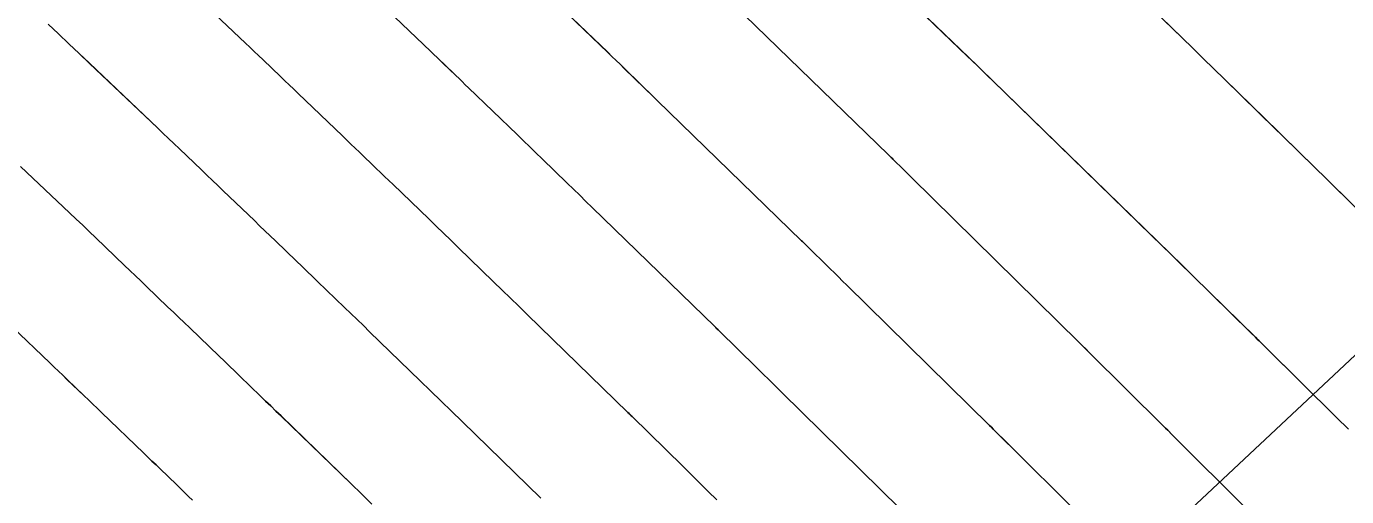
# Model space of a CAD drawing. Extents: x 954385 to 988206, y 1868364 to 1924553.
# Drawn here: x 955825.33 to 955857.75, y 1922869.35 to 1922880.91 of the extents above; entities that cross this region are included whole.
import ezdxf

# ---------------------------------------------------------------- set-up
doc = ezdxf.new("R2010")
doc.units = 0
for name, color, linetype in [('16', 7, 'Continuous'), ('26', 7, 'Continuous'), ('6', 7, 'Continuous'), ('7', 7, 'Continuous')]:
    doc.layers.add(name, color=color, linetype=linetype)

msp = doc.modelspace()

# ---------------------------------------------------------------- linework, layer by layer
at = {"layer": '16'}
for points in [[(955844.107, 1922884.342), (955848.444, 1922880.167), (955848.546, 1922880.069), (955848.701, 1922879.92), (955848.775, 1922879.849), (955848.805, 1922879.819), (955849.028, 1922879.602), (955849.054, 1922879.576), (955852.961, 1922875.771), (955853.206, 1922875.531), (955853.452, 1922875.291), (955853.697, 1922875.051), (955853.942, 1922874.81), (955855.393, 1922873.385), (955855.521, 1922873.259), (955855.558, 1922873.222), (955855.595, 1922873.186), (955855.783, 1922873), (955857.505, 1922871.298), (955857.799, 1922871.007)], [(955842.286, 1922869.274), (955842.077, 1922869.48), (955841.867, 1922869.686), (955841.658, 1922869.892), (955841.449, 1922870.098), (955840.207, 1922871.319), (955840.18, 1922871.346), (955840.106, 1922871.418), (955840.102, 1922871.422), (955837.629, 1922873.827), (955837.424, 1922874.027), (955837.218, 1922874.227), (955837.013, 1922874.427), (955836.807, 1922874.626), (955835.934, 1922875.475), (955835.754, 1922875.65), (955835.574, 1922875.824), (955835.394, 1922875.999), (955835.214, 1922876.173), (955834.337, 1922877.018), (955834.234, 1922877.117), (955834.131, 1922877.217), (955834.027, 1922877.316), (955833.924, 1922877.416), (955833.511, 1922877.814), (955833.408, 1922877.914), (955833.304, 1922878.013), (955833.201, 1922878.113), (955833.097, 1922878.212), (955832.005, 1922879.258), (955831.898, 1922879.362), (955831.79, 1922879.465), (955831.683, 1922879.568), (955831.575, 1922879.671), (955831.145, 1922880.083), (955831.037, 1922880.186), (955830.929, 1922880.289), (955830.821, 1922880.392), (955830.713, 1922880.494), (955828.471, 1922882.626)], [(955851.637, 1922882.644), (955853.714, 1922880.62), (955853.973, 1922880.367), (955854.233, 1922880.114), (955854.493, 1922879.861), (955854.753, 1922879.608), (955856.082, 1922878.313), (955856.197, 1922878.201), (955856.311, 1922878.089), (955856.426, 1922877.977), (955856.54, 1922877.864), (955856.997, 1922877.415), (955857.226, 1922877.191), (955857.454, 1922876.966), (955858.125, 1922876.307)], [(955846.79, 1922869.049), (955843.882, 1922871.911), (955843.727, 1922872.065), (955843.571, 1922872.218), (955843.415, 1922872.371), (955843.26, 1922872.524), (955842.341, 1922873.428), (955842.31, 1922873.458), (955842.236, 1922873.531), (955839.227, 1922876.457), (955839.074, 1922876.606), (955838.921, 1922876.755), (955838.767, 1922876.905), (955838.614, 1922877.054), (955838.001, 1922877.65), (955837.847, 1922877.799), (955837.693, 1922877.948), (955837.54, 1922878.096), (955837.386, 1922878.245), (955836.19, 1922879.399), (955836.112, 1922879.473), (955836.035, 1922879.547), (955835.958, 1922879.622), (955835.881, 1922879.696), (955835.572, 1922879.994), (955835.495, 1922880.068), (955835.417, 1922880.143), (955835.34, 1922880.217), (955835.263, 1922880.291), (955833.842, 1922881.653)], [(955851.048, 1922869.049), (955849.531, 1922870.556), (955849.44, 1922870.646), (955849.349, 1922870.737), (955849.166, 1922870.918), (955849.12, 1922870.963), (955849.075, 1922871.008), (955849.029, 1922871.054), (955848.983, 1922871.099), (955845.479, 1922874.549), (955845.377, 1922874.649), (955845.275, 1922874.75), (955845.173, 1922874.85), (955845.07, 1922874.951), (955844.474, 1922875.537), (955844.44, 1922875.571), (955844.369, 1922875.64), (955840.826, 1922879.087), (955840.725, 1922879.185), (955840.623, 1922879.284), (955840.522, 1922879.382), (955840.421, 1922879.481), (955840.016, 1922879.875), (955839.914, 1922879.973), (955839.813, 1922880.071), (955839.711, 1922880.169), (955839.61, 1922880.268), (955838.042, 1922881.779)], [(955842.424, 1922881.717), (955846.503, 1922877.749), (955846.579, 1922877.674), (955846.608, 1922877.646), (955846.881, 1922877.377), (955846.978, 1922877.282), (955847.076, 1922877.186), (955851.176, 1922873.149), (955851.219, 1922873.107), (955851.262, 1922873.064), (955851.39, 1922872.937), (955851.432, 1922872.895), (955853.257, 1922871.083), (955853.308, 1922871.033), (955853.358, 1922870.982), (955853.485, 1922870.856), (955853.56, 1922870.78), (955855.244, 1922869.098), (955855.533, 1922868.809), (955855.822, 1922868.52), (955856.11, 1922868.231), (955856.398, 1922867.941), (955859.651, 1922864.662)], [(955825.868, 1922880.96), (955826.122, 1922880.72), (955826.375, 1922880.479), (955826.629, 1922880.238), (955826.882, 1922879.998), (955828.552, 1922878.41), (955828.687, 1922878.282), (955828.822, 1922878.153), (955828.957, 1922878.024), (955829.092, 1922877.895), (955829.631, 1922877.379), (955829.765, 1922877.25), (955829.9, 1922877.121), (955830.035, 1922876.992), (955830.169, 1922876.863), (955830.932, 1922876.132), (955831.061, 1922876.008), (955831.191, 1922875.884), (955831.32, 1922875.759), (955831.45, 1922875.634), (955831.968, 1922875.136), (955832.097, 1922875.011), (955832.226, 1922874.886), (955832.356, 1922874.762), (955832.485, 1922874.637), (955833.148, 1922873.998), (955833.301, 1922873.849), (955833.455, 1922873.701), (955833.608, 1922873.553), (955833.761, 1922873.404), (955835.001, 1922872.199), (955835.258, 1922871.949), (955835.516, 1922871.699), (955835.773, 1922871.448), (955836.031, 1922871.198), (955837.968, 1922869.313)], [(955833.813, 1922869.17), (955833.559, 1922869.417), (955833.305, 1922869.664), (955831.588, 1922871.333), (955831.462, 1922871.455), (955831.336, 1922871.578), (955831.209, 1922871.7), (955831.082, 1922871.822), (955830.575, 1922872.311), (955830.449, 1922872.434), (955830.322, 1922872.556), (955830.195, 1922872.678), (955830.068, 1922872.8), (955829.344, 1922873.498), (955829.211, 1922873.626), (955829.078, 1922873.754), (955828.944, 1922873.882), (955828.811, 1922874.01), (955828.277, 1922874.522), (955828.143, 1922874.65), (955828.01, 1922874.778), (955827.876, 1922874.906), (955827.743, 1922875.034), (955827.039, 1922875.708), (955826.878, 1922875.862), (955826.716, 1922876.017), (955826.554, 1922876.172), (955826.391, 1922876.326), (955825.193, 1922877.465)], [(955824.987, 1922873.52), (955825.908, 1922872.638), (955826.014, 1922872.536), (955826.119, 1922872.435), (955826.225, 1922872.334), (955826.331, 1922872.233), (955826.754, 1922871.827), (955826.859, 1922871.726), (955826.965, 1922871.625), (955827.07, 1922871.523), (955827.176, 1922871.422), (955828.218, 1922870.418), (955828.318, 1922870.322), (955828.417, 1922870.225), (955828.517, 1922870.129), (955828.617, 1922870.033), (955829.017, 1922869.647), (955829.117, 1922869.551), (955829.216, 1922869.454), (955829.316, 1922869.358), (955829.416, 1922869.261)]]:
    msp.add_lwpolyline(points, dxfattribs=at)
at = {"layer": '26'}
msp.add_lwpolyline([(955907.131, 1922918.928), (955752.999, 1922774.431), (955754.738, 1922780.174), (955752.999, 1922774.431), (955758.842, 1922775.796)], dxfattribs=at)
at = {"layer": '6'}
for points in [[(955842.286, 1922869.274), (955842.077, 1922869.48), (955841.867, 1922869.686), (955841.658, 1922869.891), (955841.449, 1922870.097), (955840.207, 1922871.319), (955840.187, 1922871.339), (955840.144, 1922871.381), (955840.133, 1922871.392), (955840.102, 1922871.422), (955837.629, 1922873.827), (955837.424, 1922874.027), (955837.218, 1922874.227), (955837.013, 1922874.426), (955836.807, 1922874.626), (955835.934, 1922875.475), (955835.754, 1922875.65), (955835.574, 1922875.824), (955835.394, 1922875.999), (955835.214, 1922876.173), (955834.337, 1922877.018), (955834.234, 1922877.117), (955834.131, 1922877.217), (955834.027, 1922877.316), (955833.924, 1922877.416), (955833.51, 1922877.814), (955833.407, 1922877.913), (955833.304, 1922878.013), (955833.2, 1922878.112), (955833.097, 1922878.212), (955832.005, 1922879.258), (955831.898, 1922879.361), (955831.79, 1922879.465), (955831.683, 1922879.568), (955831.575, 1922879.671), (955831.145, 1922880.083), (955831.037, 1922880.186), (955830.929, 1922880.289), (955830.821, 1922880.392), (955830.713, 1922880.494), (955828.47, 1922882.625)], [(955851.638, 1922882.641), (955853.712, 1922880.62), (955853.972, 1922880.367), (955854.232, 1922880.113), (955854.492, 1922879.86), (955854.751, 1922879.607), (955856.009, 1922878.382), (955856.16, 1922878.235), (955856.31, 1922878.088), (955856.461, 1922877.94), (955856.611, 1922877.793), (955857.284, 1922877.133), (955857.398, 1922877.021), (955857.512, 1922876.909), (955857.626, 1922876.797), (955857.74, 1922876.685), (955858.197, 1922876.237)]]:
    msp.add_lwpolyline(points, dxfattribs=at)
at = {"layer": '7'}
for points in [[(955857.8, 1922871.008), (955857.505, 1922871.299), (955855.761, 1922873.022), (955855.603, 1922873.178), (955855.558, 1922873.223), (955855.513, 1922873.267), (955853.617, 1922875.128), (955853.485, 1922875.258), (955853.451, 1922875.291), (955853.418, 1922875.323), (955849.054, 1922879.576), (955848.946, 1922879.681), (955848.785, 1922879.838), (955848.78, 1922879.843), (955848.721, 1922879.902), (955848.701, 1922879.922), (955848.68, 1922879.942), (955844.24, 1922884.214)], [(955846.79, 1922869.049), (955843.882, 1922871.911), (955843.727, 1922872.064), (955843.571, 1922872.217), (955843.415, 1922872.371), (955843.26, 1922872.524), (955842.341, 1922873.428), (955842.318, 1922873.45), (955842.267, 1922873.501), (955842.259, 1922873.509), (955842.236, 1922873.531), (955839.227, 1922876.457), (955839.074, 1922876.606), (955838.921, 1922876.755), (955838.767, 1922876.904), (955838.614, 1922877.053), (955838.001, 1922877.65), (955837.847, 1922877.799), (955837.693, 1922877.948), (955837.54, 1922878.096), (955837.386, 1922878.245), (955836.189, 1922879.398), (955836.112, 1922879.473), (955836.035, 1922879.547), (955835.958, 1922879.622), (955835.881, 1922879.696), (955835.571, 1922879.994), (955835.494, 1922880.068), (955835.417, 1922880.142), (955835.339, 1922880.217), (955835.262, 1922880.291), (955833.842, 1922881.653)], [(955838.042, 1922881.779), (955839.61, 1922880.267), (955839.711, 1922880.169), (955839.813, 1922880.071), (955839.914, 1922879.973), (955840.016, 1922879.874), (955840.522, 1922879.382), (955840.724, 1922879.185), (955840.826, 1922879.087), (955844.37, 1922875.64), (955844.392, 1922875.619), (955844.448, 1922875.562), (955844.474, 1922875.536), (955845.07, 1922874.95), (955845.173, 1922874.85), (955845.275, 1922874.749), (955845.377, 1922874.649), (955845.479, 1922874.548), (955848.983, 1922871.098), (955849.028, 1922871.053), (955849.074, 1922871.008), (955849.12, 1922870.963), (955849.166, 1922870.918), (955849.394, 1922870.691), (955849.531, 1922870.555), (955851.048, 1922869.049)], [(955855.245, 1922869.099), (955853.561, 1922870.781), (955853.46, 1922870.881), (955853.359, 1922870.982), (955853.308, 1922871.033), (955853.257, 1922871.083), (955851.432, 1922872.895), (955851.347, 1922872.979), (955851.261, 1922873.064), (955851.219, 1922873.106), (955851.176, 1922873.148), (955847.076, 1922877.185), (955846.979, 1922877.281), (955846.881, 1922877.377), (955846.608, 1922877.645), (955846.589, 1922877.664), (955846.57, 1922877.683), (955846.511, 1922877.742), (955846.503, 1922877.75), (955842.424, 1922881.716)], [(955837.968, 1922869.313), (955836.031, 1922871.197), (955835.773, 1922871.448), (955835.516, 1922871.698), (955835.258, 1922871.948), (955835, 1922872.199), (955833.761, 1922873.404), (955833.608, 1922873.552), (955833.455, 1922873.701), (955833.302, 1922873.849), (955833.148, 1922873.998), (955832.485, 1922874.637), (955832.356, 1922874.762), (955832.226, 1922874.886), (955832.097, 1922875.011), (955831.967, 1922875.136), (955831.45, 1922875.634), (955831.32, 1922875.759), (955831.19, 1922875.883), (955831.061, 1922876.008), (955830.931, 1922876.132), (955830.169, 1922876.863), (955830.034, 1922876.992), (955829.9, 1922877.121), (955829.765, 1922877.25), (955829.631, 1922877.379), (955829.092, 1922877.895), (955828.957, 1922878.024), (955828.822, 1922878.153), (955828.687, 1922878.282), (955828.552, 1922878.41), (955826.882, 1922879.997), (955826.628, 1922880.238), (955826.375, 1922880.478), (955826.122, 1922880.719), (955825.868, 1922880.96)], [(955833.813, 1922869.17), (955833.559, 1922869.417), (955833.305, 1922869.664), (955831.588, 1922871.332), (955831.462, 1922871.455), (955831.336, 1922871.578), (955831.209, 1922871.7), (955831.082, 1922871.822), (955830.575, 1922872.311), (955830.449, 1922872.434), (955830.322, 1922872.556), (955830.195, 1922872.678), (955830.068, 1922872.8), (955829.344, 1922873.497), (955829.211, 1922873.626), (955829.077, 1922873.754), (955828.944, 1922873.882), (955828.81, 1922874.01), (955828.276, 1922874.522), (955828.143, 1922874.65), (955828.009, 1922874.778), (955827.876, 1922874.906), (955827.742, 1922875.034), (955827.039, 1922875.708), (955826.878, 1922875.862), (955826.716, 1922876.017), (955826.554, 1922876.171), (955826.391, 1922876.326), (955825.193, 1922877.464)], [(955829.416, 1922869.261), (955829.316, 1922869.358), (955829.216, 1922869.454), (955829.117, 1922869.551), (955829.017, 1922869.647), (955828.617, 1922870.033), (955828.517, 1922870.129), (955828.417, 1922870.225), (955828.317, 1922870.321), (955828.218, 1922870.418), (955827.175, 1922871.421), (955827.07, 1922871.523), (955826.964, 1922871.624), (955826.859, 1922871.726), (955826.753, 1922871.827), (955826.33, 1922872.232), (955826.225, 1922872.334), (955826.119, 1922872.435), (955826.013, 1922872.536), (955825.908, 1922872.637), (955824.987, 1922873.52)]]:
    msp.add_lwpolyline(points, dxfattribs=at)

doc.saveas('drawing.dxf')
